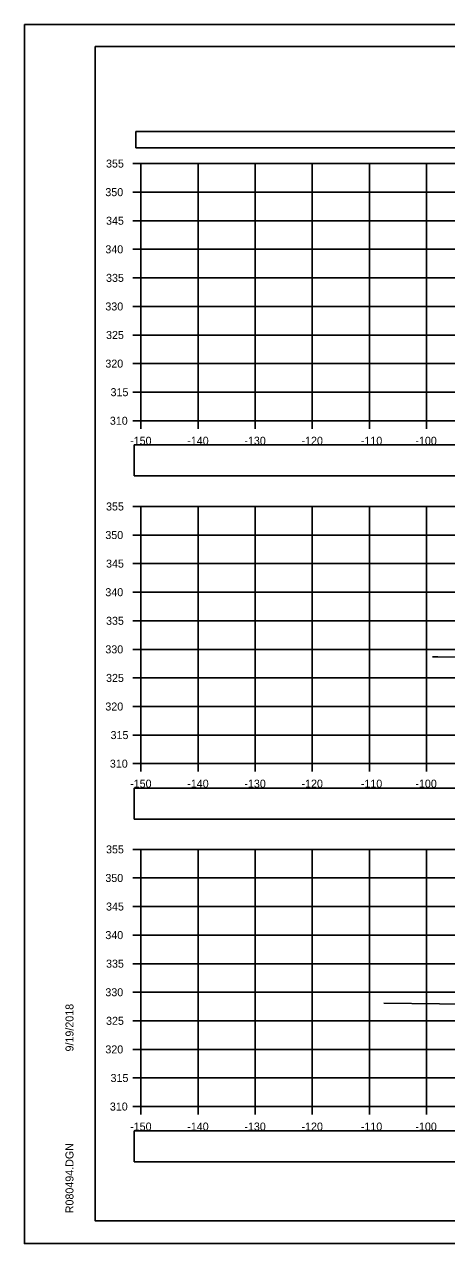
# Model space of a CAD drawing. Extents: x 1376273 to 1384221, y 378927 to 384592.
# Drawn here: x 1381187.9 to 1381261.9, y 383098.6 to 383311.9 of the extents above; entities that cross this region are included whole.
import ezdxf

# ---------------------------------------------------------------- set-up
doc = ezdxf.new("R2010")
doc.units = 0
for name, color, linetype in [('R_Axis', 7, 'Continuous'), ('R_Axis Annot', 7, 'Continuous'), ('R_Border', 7, 'Continuous'), ('R_Exist Surface', 7, 'Continuous'), ('R_Grid', 7, 'Continuous'), ('R_No Plot', 7, 'Continuous')]:
    doc.layers.add(name, color=color, linetype=linetype)

msp = doc.modelspace()

# ---------------------------------------------------------------- linework, layer by layer
at = {"layer": 'R_Axis'}
for p, q in [((1381206.95, 383287.55), (1381208.35, 383287.55)), ((1381208.35, 383242.55), (1381208.35, 383287.55)), ((1381206.95, 383282.55), (1381208.35, 383282.55)), ((1381206.95, 383277.55), (1381208.35, 383277.55)), ((1381206.95, 383272.55), (1381208.35, 383272.55)), ((1381206.95, 383267.55), (1381208.35, 383267.55)), ((1381206.95, 383262.55), (1381208.35, 383262.55)), ((1381206.95, 383257.55), (1381208.35, 383257.55)), ((1381206.95, 383252.55), (1381208.35, 383252.55)), ((1381206.95, 383247.55), (1381208.35, 383247.55)), ((1381206.95, 383242.55), (1381208.35, 383242.55)), ((1381208.35, 383242.55), (1381508.35, 383242.55)), ((1381208.35, 383241.15), (1381208.35, 383242.55)), ((1381218.35, 383241.15), (1381218.35, 383242.55)), ((1381228.35, 383241.15), (1381228.35, 383242.55)), ((1381238.35, 383241.15), (1381238.35, 383242.55)), ((1381248.35, 383241.15), (1381248.35, 383242.55)), ((1381258.35, 383241.15), (1381258.35, 383242.55)), ((1381206.95, 383227.55), (1381208.35, 383227.55)), ((1381208.35, 383182.55), (1381208.35, 383227.55)), ((1381206.95, 383222.55), (1381208.35, 383222.55)), ((1381206.95, 383217.55), (1381208.35, 383217.55)), ((1381206.95, 383212.55), (1381208.35, 383212.55)), ((1381206.95, 383207.55), (1381208.35, 383207.55)), ((1381206.95, 383202.55), (1381208.35, 383202.55)), ((1381206.95, 383197.55), (1381208.35, 383197.55)), ((1381206.95, 383192.55), (1381208.35, 383192.55)), ((1381206.95, 383187.55), (1381208.35, 383187.55)), ((1381206.95, 383182.55), (1381208.35, 383182.55)), ((1381208.35, 383182.55), (1381508.35, 383182.55)), ((1381208.35, 383181.15), (1381208.35, 383182.55)), ((1381218.35, 383181.15), (1381218.35, 383182.55)), ((1381228.35, 383181.15), (1381228.35, 383182.55)), ((1381238.35, 383181.15), (1381238.35, 383182.55)), ((1381248.35, 383181.15), (1381248.35, 383182.55)), ((1381258.35, 383181.15), (1381258.35, 383182.55)), ((1381206.95, 383167.55), (1381208.35, 383167.55)), ((1381208.35, 383122.55), (1381208.35, 383167.55)), ((1381206.95, 383162.55), (1381208.35, 383162.55)), ((1381206.95, 383157.55), (1381208.35, 383157.55)), ((1381206.95, 383152.55), (1381208.35, 383152.55)), ((1381206.95, 383147.55), (1381208.35, 383147.55)), ((1381206.95, 383142.55), (1381208.35, 383142.55)), ((1381206.95, 383137.55), (1381208.35, 383137.55)), ((1381206.95, 383132.55), (1381208.35, 383132.55)), ((1381206.95, 383127.55), (1381208.35, 383127.55)), ((1381206.95, 383122.55), (1381208.35, 383122.55)), ((1381208.35, 383122.55), (1381508.35, 383122.55)), ((1381208.35, 383121.15), (1381208.35, 383122.55)), ((1381218.35, 383121.15), (1381218.35, 383122.55)), ((1381228.35, 383121.15), (1381228.35, 383122.55)), ((1381238.35, 383121.15), (1381238.35, 383122.55)), ((1381248.35, 383121.15), (1381248.35, 383122.55)), ((1381258.35, 383121.15), (1381258.35, 383122.55))]:
    msp.add_line(p, q, dxfattribs=at)
at = {"layer": 'R_Axis Annot'}
for points in [[(1381207.46, 383290.33), (1381509.26, 383290.33), (1381509.26, 383293.14), (1381207.46, 383293.14)], [(1381207.19, 383232.9), (1381508.88, 383232.9), (1381508.88, 383238.31), (1381207.19, 383238.31)], [(1381207.19, 383172.86), (1381508.88, 383172.86), (1381508.88, 383178.27), (1381207.19, 383178.27)], [(1381207.19, 383112.88), (1381508.88, 383112.88), (1381508.88, 383118.29), (1381207.19, 383118.29)]]:
    msp.add_lwpolyline(points, close=True, dxfattribs=at)
at = {"layer": 'R_Border'}
for p, q in [((1381200.35, 383308.01), (1381516.53, 383308.01)), ((1381200.35, 383102.55), (1381200.35, 383308.01)), ((1381200.35, 383102.55), (1381200.35, 383102.55)), ((1381516.53, 383102.55), (1381200.35, 383102.55))]:
    msp.add_line(p, q, dxfattribs=at)
at = {"layer": 'R_Exist Surface'}
for points in [[(1381259.41, 383201.27), (1381260.32, 383201.27), (1381271.76, 383201.06), (1381274.91, 383201), (1381278.51, 383201.04), (1381279.25, 383201.05), (1381293.02, 383200.16)], [(1381250.86, 383140.63), (1381270.34, 383140.41), (1381273.36, 383140.39), (1381274.6, 383140.4), (1381280.63, 383140.51), (1381291.94, 383140)]]:
    msp.add_lwpolyline(points, dxfattribs=at)
at = {"layer": 'R_Grid'}
for p, q in [((1381208.35, 383287.55), (1381508.35, 383287.55)), ((1381208.35, 383242.55), (1381208.35, 383287.55)), ((1381218.35, 383242.55), (1381218.35, 383287.55)), ((1381228.35, 383242.55), (1381228.35, 383287.55)), ((1381238.35, 383242.55), (1381238.35, 383287.55)), ((1381248.35, 383242.55), (1381248.35, 383287.55)), ((1381258.35, 383242.55), (1381258.35, 383287.55)), ((1381208.35, 383282.55), (1381508.35, 383282.55)), ((1381208.35, 383277.55), (1381508.35, 383277.55)), ((1381208.35, 383272.55), (1381508.35, 383272.55)), ((1381208.35, 383267.55), (1381508.35, 383267.55)), ((1381208.35, 383262.55), (1381508.35, 383262.55)), ((1381208.35, 383257.55), (1381508.35, 383257.55)), ((1381208.35, 383252.55), (1381508.35, 383252.55)), ((1381208.35, 383247.55), (1381508.35, 383247.55)), ((1381208.35, 383242.55), (1381508.35, 383242.55)), ((1381208.35, 383227.55), (1381508.35, 383227.55)), ((1381208.35, 383182.55), (1381208.35, 383227.55)), ((1381218.35, 383182.55), (1381218.35, 383227.55)), ((1381228.35, 383182.55), (1381228.35, 383227.55)), ((1381238.35, 383182.55), (1381238.35, 383227.55)), ((1381248.35, 383182.55), (1381248.35, 383227.55)), ((1381258.35, 383182.55), (1381258.35, 383227.55)), ((1381208.35, 383222.55), (1381508.35, 383222.55)), ((1381208.35, 383217.55), (1381508.35, 383217.55)), ((1381208.35, 383212.55), (1381508.35, 383212.55)), ((1381208.35, 383207.55), (1381508.35, 383207.55)), ((1381208.35, 383202.55), (1381508.35, 383202.55)), ((1381208.35, 383197.55), (1381508.35, 383197.55)), ((1381208.35, 383192.55), (1381508.35, 383192.55)), ((1381208.35, 383187.55), (1381508.35, 383187.55)), ((1381208.35, 383182.55), (1381508.35, 383182.55)), ((1381208.35, 383167.55), (1381508.35, 383167.55)), ((1381208.35, 383122.55), (1381208.35, 383167.55)), ((1381218.35, 383122.55), (1381218.35, 383167.55)), ((1381228.35, 383122.55), (1381228.35, 383167.55)), ((1381238.35, 383122.55), (1381238.35, 383167.55)), ((1381248.35, 383122.55), (1381248.35, 383167.55)), ((1381258.35, 383122.55), (1381258.35, 383167.55)), ((1381208.35, 383162.55), (1381508.35, 383162.55)), ((1381208.35, 383157.55), (1381508.35, 383157.55)), ((1381208.35, 383152.55), (1381508.35, 383152.55)), ((1381208.35, 383147.55), (1381508.35, 383147.55)), ((1381208.35, 383142.55), (1381508.35, 383142.55)), ((1381208.35, 383137.55), (1381508.35, 383137.55)), ((1381208.35, 383132.55), (1381508.35, 383132.55)), ((1381208.35, 383127.55), (1381508.35, 383127.55)), ((1381208.35, 383122.55), (1381508.35, 383122.55))]:
    msp.add_line(p, q, dxfattribs=at)
at = {"layer": 'R_No Plot'}
for p, q in [((1381187.95, 383311.9), (1381521.28, 383311.9)), ((1381187.95, 383098.57), (1381521.28, 383098.57))]:
    msp.add_line(p, q, dxfattribs=at)
for points in [[(1381187.94, 383311.9), (1381521.28, 383311.9), (1381521.28, 383098.57), (1381187.94, 383098.57)], [(1381434.27, 383308.01), (1381434.27, 383298.13), (1381470, 383298.13), (1381470, 383295.21), (1381493.2, 383295.21), (1381493.2, 383270.88), (1381516.53, 383270.88), (1381516.53, 383102.55), (1381200.35, 383102.55), (1381200.35, 383308.01)]]:
    msp.add_lwpolyline(points, close=True, dxfattribs=at)

# ---------------------------------------------------------------- texts
at = {"layer": 'R_Axis Annot'}
for s, p in [('355', (1381202.24, 383286.85)), ('350', (1381202.12, 383281.85)), ('345', (1381202.24, 383276.85)), ('340', (1381202.12, 383271.85)), ('335', (1381202.24, 383266.85)), ('330', (1381202.12, 383261.85)), ('325', (1381202.24, 383256.85)), ('320', (1381202.12, 383251.85)), ('315', (1381203.03, 383246.85)), ('310', (1381202.91, 383241.85)), ('-150', (1381206.46, 383238.35)), ('-140', (1381216.46, 383238.35)), ('-130', (1381226.46, 383238.35)), ('-120', (1381236.46, 383238.35)), ('-110', (1381246.85, 383238.35)), ('-100', (1381256.4, 383238.35)), ('355', (1381202.24, 383226.85)), ('350', (1381202.12, 383221.85)), ('345', (1381202.24, 383216.85)), ('340', (1381202.12, 383211.85)), ('335', (1381202.24, 383206.85)), ('330', (1381202.12, 383201.85)), ('325', (1381202.24, 383196.85)), ('320', (1381202.12, 383191.85)), ('315', (1381203.03, 383186.85)), ('310', (1381202.91, 383181.85)), ('-150', (1381206.46, 383178.35)), ('-140', (1381216.46, 383178.35)), ('-130', (1381226.46, 383178.35)), ('-120', (1381236.46, 383178.35)), ('-110', (1381246.85, 383178.35)), ('-100', (1381256.4, 383178.35)), ('355', (1381202.24, 383166.85)), ('350', (1381202.12, 383161.85)), ('345', (1381202.24, 383156.85)), ('340', (1381202.12, 383151.85)), ('335', (1381202.24, 383146.85)), ('330', (1381202.12, 383141.85)), ('325', (1381202.24, 383136.85)), ('320', (1381202.12, 383131.85)), ('315', (1381203.03, 383126.85)), ('310', (1381202.91, 383121.85)), ('-150', (1381206.46, 383118.35)), ('-140', (1381216.46, 383118.35)), ('-130', (1381226.46, 383118.35)), ('-120', (1381236.46, 383118.35)), ('-110', (1381246.85, 383118.35)), ('-100', (1381256.4, 383118.35))]:
    msp.add_text(s, height=1.4, dxfattribs=at).set_placement(p)
at = {"layer": 'R_Border'}
for s, p in [('9/19/2018', (1381196.54, 383132.19)), ('R080494.DGN', (1381196.54, 383103.88))]:
    msp.add_text(s, height=1.4, rotation=90, dxfattribs=at).set_placement(p)

doc.saveas('drawing.dxf')
